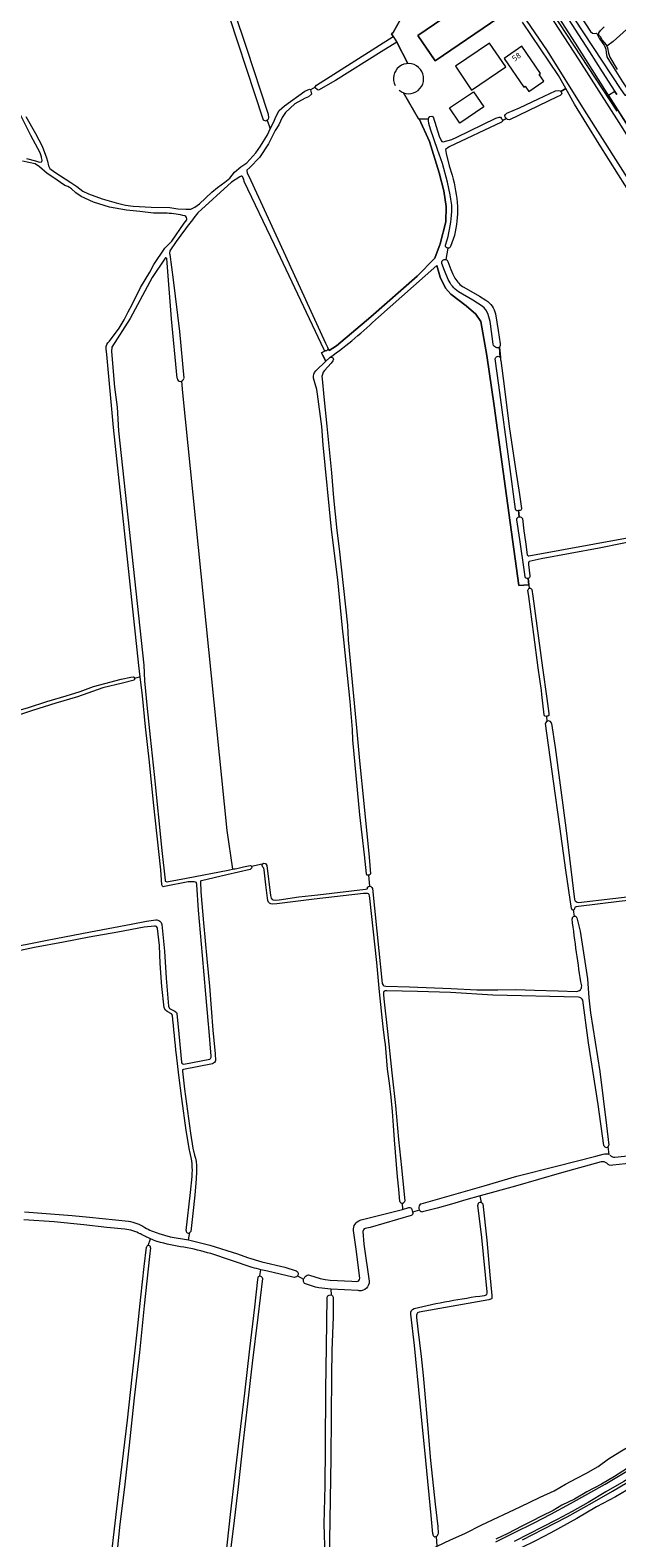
# Model space of a CAD drawing. Header units: metres. Extents: x 209813 to 223847, y 571801 to 587119.
# Tile 699 of 746: x 221077 to 221483, y 584193 to 585235. Entities that reach past the tile are written whole.
import ezdxf
from ezdxf.enums import TextEntityAlignment as Align

# ---------------------------------------------------------------- set-up
doc = ezdxf.new("R2010")
doc.units = ezdxf.units.M
for name, color, linetype, lineweight in [('B-RO-GK-BESCHOEIING-G', 8, 'GK-BESCHOEIING', 0), ('B-RO-GR-GRAS-GV', 8, 'Continuous', 0), ('B-RO-GR-GROENVOORZIENING-GV', 8, 'Continuous', 0), ('B-RO-OG-BEBOUWING-GV', 8, 'Continuous', 0), ('B-RO-OG-BEBOUWING-T18', 8, 'Continuous', 0), ('B-RO-OG-BEBOUWING_BEZINKTANK-GV', 8, 'Continuous', 0), ('B-RO-OG-TERREIN_ERF-GV', 8, 'Continuous', 0), ('B-RO-OG-WATER_KANAAL-GV', 8, 'Continuous', 0), ('B-RO-OG-WEG-GV', 8, 'Continuous', 0), ('B-RO-VH-VERHARDING_BETONSTRAATSTEEN-GV', 8, 'Continuous', 0), ('B-RO-VH-VERHARDING_OPEN-GV', 8, 'Continuous', 0)]:
    doc.layers.add(name, color=color, linetype=linetype, lineweight=lineweight)
doc.styles.add('NLCS-ISO-M200-T18', font='txt', dxfattribs={"height": 0.36})
doc.linetypes.add('GK-BESCHOEIING', pattern='A,30,-5,[1,NLCS.shx,S=1,R=0,X=0,Y=0],-5', length=40)

msp = doc.modelspace()

# ---------------------------------------------------------------- linework, layer by layer
at = {"layer": 'B-RO-GK-BESCHOEIING-G', "flags": 128}
for points in [[(221875.738, 584454.845), (221874.508, 584455.066), (221873.062, 584455.961), (221872.183, 584457.19), (221847.773, 584506.691), (221791.235, 584619.586), (221692.021, 584823.048), (221668.547, 584870.73), (221657.634, 584892.46), (221646.635, 584912.998), (221631.561, 584939.584), (221622.157, 584954.665), (221605.775, 584980.039), (221592.815, 584999.476), (221533.755, 585091.875), (221484.107, 585170.707), (221456.455, 585214.021), (221415.099, 585277.685), (221382.506, 585326.88), (221353.466, 585369.682), (221298.776, 585452.31), (221262.849, 585507.464), (221235.508, 585549.912)], [(221328.195, 585230.173), (221330.631, 585226.171)]]:
    msp.add_lwpolyline(points, dxfattribs=at)
at = {"layer": 'B-RO-GR-GRAS-GV', "flags": 128}
for points in [[(221274.224, 585195.445), (221275.178, 585196.423), (221328.195, 585230.173), (221327.038, 585232.001), (221328.055, 585232.872), (221332.705, 585241.155), (221336.483, 585248.856), (221338.953, 585256.412), (221340.842, 585260.626), (221342.731, 585262.951), (221355.082, 585271.088), (221372.519, 585281.695), (221379.175, 585285.426), (221375.524, 585291.109), (221336.626, 585349.15), (221321.885, 585370.573), (221297.116, 585408.034), (221294.204, 585407.075), (221294.968, 585405.692), (221263.052, 585395.273), (221182.531, 585368.239), (221176.605, 585366.08)], [(221241.12, 585172.269), (221240.915, 585172.045), (221240.097, 585171.74), (221238.697, 585172.419), (221209.263, 585261.485), (221208.067, 585263.704), (221207.372, 585265.921), (221206.915, 585269.874), (221206.699, 585270.696), (221178.187, 585358.341)], [(221181.233, 585359.547), (221189.976, 585331.923), (221227.095, 585221.448), (221241.052, 585178.612), (221241.838, 585176.58), (221241.971, 585174.069), (221241.837, 585173.052), (221241.12, 585172.269), (221243.283, 585166.365), (221245.424, 585170.672), (221247.36, 585175.161), (221249.414, 585179.026), (221253.179, 585182.293), (221267.181, 585192.37), (221270.291, 585193.676), (221270.927, 585193.524), (221270.986, 585193.269)], [(221338.333, 585211.404), (221330.631, 585226.171), (221319.768, 585219.564), (221288.404, 585199.688), (221276.538, 585193.143), (221275.793, 585193.222), (221274.379, 585194.733), (221274.315, 585195.028), (221270.986, 585193.269), (221271.173, 585192.466)], [(221271.173, 585192.466), (221271.676, 585190.299), (221269.597, 585188.395), (221267.436, 585187.618), (221260.224, 585183.525), (221253.881, 585177.583), (221251.429, 585174.105), (221249.217, 585169.244), (221246.658, 585165.109), (221242.053, 585155.941), (221235.725, 585146.608), (221229.271, 585139.605), (221227.174, 585137.737), (221227.215, 585135.784), (221228.388, 585133.657), (221253.847, 585078.634), (221281.313, 585018.353), (221283.932, 585013.181), (221288.959, 585016.621), (221312.64, 585036.465), (221344.654, 585064.643), (221356.825, 585076.946), (221360.661, 585087), (221364.498, 585102.081), (221364.762, 585112.797), (221363.043, 585123.512), (221360, 585135.948), (221353.121, 585157.512), (221346.158, 585173.27), (221345.652, 585173.283), (221335.151, 585191.193)], [(221274.315, 585195.028), (221274.224, 585195.445)], [(221621.844, 584909.942), (221622.169, 584908.586), (221625.566, 584909.428), (221619.312, 584918.22), (221592.316, 584961.55), (221555.938, 585018.737), (221526.57, 585065.236), (221501.164, 585107.016), (221483.714, 585134.596), (221470.445, 585155.758), (221453.427, 585183.451), (221447.384, 585194.176), (221443.823, 585192.187), (221444.116, 585191.825), (221444.557, 585190.474), (221443.44, 585189.323), (221441.322, 585188.444), (221408.428, 585172.679), (221407.143, 585172.78), (221406.455, 585173.485), (221403.533, 585172.032)], [(221074.605, 585174.971), (221081.163, 585163.224), (221085.674, 585154.332), (221088.72, 585146.409), (221089.383, 585144.112), (221090.057, 585140.787), (221091.12, 585138.87), (221094.457, 585136.422), (221105.659, 585129.316), (221109.776, 585126.645), (221113.854, 585123.342), (221117.759, 585121.403), (221127.233, 585118.001), (221136.765, 585115.322), (221143.402, 585113.593), (221148.667, 585112.926), (221160.942, 585112.233), (221173.938, 585112.02), (221179.345, 585111.18), (221185.068, 585110.804), (221188.409, 585110.952), (221191.246, 585112.358), (221194.314, 585114.605), (221202.928, 585122.557), (221206.736, 585125.871), (221211.945, 585129.516), (221215.414, 585132.365), (221218.467, 585136.477), (221222.978, 585140.158), (221227.012, 585142.943), (221233.27, 585149.779), (221236.526, 585154.417), (221241.459, 585162.274), (221243.283, 585166.365)], [(221403.533, 585172.032), (221403.666, 585171.638), (221402.937, 585170.864), (221366.794, 585153.9), (221364.288, 585152.127), (221364.683, 585149.291), (221366.805, 585140.729), (221368.864, 585134.29)], [(221172.002, 585108.104), (221162.715, 585108.222), (221153.233, 585109.241), (221144.068, 585110.229), (221132.179, 585112.333), (221121.107, 585115.799), (221112.669, 585119.65), (221108.959, 585122.25), (221106.125, 585124.866), (221104.73, 585125.927), (221103.469, 585126.501), (221101.506, 585127.201), (221093.159, 585133.056), (221089.119, 585135.506), (221084.014, 585140.201), (221080.916, 585142.176), (221072.271, 585144.086)], [(221280.426, 585013.805), (221246.296, 585086.299), (221225.288, 585130.082), (221225.017, 585131.643), (221224.492, 585132.339), (221224.081, 585133.489), (221223.557, 585133.668), (221223.288, 585133.656), (221222.36, 585133.301), (221216.415, 585129.533), (221193.148, 585108.434)], [(221372.603, 585112.766), (221372.606, 585112.687)], [(221132.201, 585019.745), (221138.968, 585028.806), (221142.356, 585034.505), (221145.056, 585040.017), (221147.729, 585044.606), (221153.686, 585056.754), (221160.065, 585067.483), (221162.894, 585072.619), (221170.482, 585083.94), (221175.229, 585088.891), (221183.782, 585101.266), (221185.594, 585103.428)], [(221185.799, 585098.868), (221184.765, 585097.31), (221178.387, 585088.603), (221173.958, 585082.19)], [(221370.376, 585092.755), (221367.734, 585085.134)], [(221170.627, 585077.036), (221161.688, 585063.61), (221151.548, 585044.936), (221146.634, 585035.323), (221133.821, 585015.615), (221133.638, 585012.641), (221135.802, 584987.913), (221137.518, 584974.172), (221138.572, 584957.786), (221155.877, 584795.956), (221156.519, 584785.092), (221158.191, 584766.03), (221160.246, 584746.344), (221163.026, 584720.424), (221168.343, 584667.903), (221170.712, 584647.43), (221170.815, 584646.849), (221171.403, 584646.485), (221172.034, 584646.402), (221173.057, 584646.511), (221185.395, 584648.987), (221214.194, 584654.35), (221215.081, 584654.653), (221217.251, 584655.204)], [(221178.939, 584994.074), (221175.028, 585035.079), (221171.759, 585076.805)], [(221173.861, 585079.507), (221176.324, 585062.029), (221180.602, 585026.332), (221183.514, 584994.081)], [(221365.932, 585083.99), (221364.6, 585076.056)], [(221421.757, 584851.443), (221414.816, 584850.945), (221406.349, 584912.99), (221397.75, 584975.034), (221392.855, 585009.827), (221388.754, 585033.243), (221385.315, 585038.27), (221378.568, 585044.091), (221367.852, 585052.16), (221364.148, 585056.394), (221360.576, 585063.934), (221358.298, 585071.971), (221317.913, 585036.331)], [(221365.878, 585074.855), (221367.99, 585069.15)], [(221376.967, 585056.95), (221387.637, 585050.788), (221392.211, 585048.068)], [(221398.805, 585038.675), (221400.613, 585026.991), (221401.938, 585017.829)], [(221153.479, 584787.87), (221152.514, 584795.808), (221134.92, 584960.191), (221130.482, 585010.516), (221129.881, 585014.486)], [(221401.483, 585015.706), (221402.156, 585008.461)], [(221274.691, 584999.345), (221281.747, 585005.936), (221279.302, 585010.271), (221278.641, 585011.726), (221281.251, 585013.149)], [(221286.585, 585006.189), (221285.361, 585004.534), (221280.806, 584999.535)], [(221402.322, 585006.584), (221402.384, 585006.377), (221404.736, 584988.663), (221408.255, 584960.869), (221412.537, 584931.467), (221415.258, 584913.798), (221416.723, 584904.16)], [(221311.067, 584650.958), (221310.702, 584650.918), (221310.053, 584651.025), (221309.617, 584651.878), (221308.276, 584664.978), (221305.188, 584692.665), (221300.327, 584744.377), (221299.983, 584751.504), (221298.423, 584770.848), (221294.075, 584813.571), (221293.217, 584821.522), (221289.971, 584854.833), (221285.605, 584889.6), (221279.896, 584948.169), (221278.779, 584960.746), (221275.997, 584983.046), (221275.489, 584986.245), (221273.197, 584994.207)], [(221279.015, 584993.657), (221280.288, 584981.215), (221282.436, 584961.11), (221285.521, 584928.779), (221286.935, 584911.649), (221289.321, 584888.881), (221290.909, 584876.331), (221296.542, 584823.556), (221296.943, 584813.546), (221299.799, 584784.247), (221302.902, 584752.645), (221304.814, 584730.018), (221307.87, 584700.526), (221311.57, 584663.308), (221312.591, 584651.849), (221312.223, 584651.335), (221311.671, 584651.025), (221311.067, 584650.958), (221311.768, 584643.292), (221312.058, 584643.341), (221312.697, 584643.157), (221313.405, 584642.566), (221313.798, 584641.797), (221318.189, 584598.661), (221320.298, 584578.44), (221320.589, 584576.254), (221321.121, 584574.981), (221321.665, 584574.5), (221322.972, 584574.357), (221339.366, 584573.773), (221368.191, 584572.614), (221385.87, 584571.864), (221400.507, 584571.812), (221412.786, 584572.026), (221425.752, 584571.599), (221442.005, 584571.036), (221454.809, 584570.688)], [(221181.941, 584992.053), (221182.626, 584984.126), (221213.218, 584681.869), (221217.251, 584655.204), (221218.087, 584655.416)], [(221421.832, 584871.443), (221533.844, 584892.024), (221620.661, 584910.687)], [(221415.881, 584902.869), (221414.552, 584902.763), (221415.226, 584898.476)], [(221417.424, 584897.197), (221418.46, 584888.692), (221419.416, 584881.179), (221420.661, 584872.287)], [(221535.052, 584889.768), (221530.798, 584888.763), (221502.124, 584883.189), (221470.293, 584876.774), (221430.344, 584869.392), (221422.076, 584867.492), (221421.753, 584867.278), (221421.483, 584866.644), (221421.525, 584865.433), (221422.483, 584857.611)], [(221430.802, 584775.66), (221430.43, 584778.567), (221428.161, 584794.054), (221425.189, 584817.245), (221421.777, 584843.318), (221421.153, 584847.726)], [(221421.245, 584855.885), (221421.757, 584851.443)], [(221421.757, 584851.443), (221422.044, 584848.962)], [(221423.778, 584848.142), (221424.499, 584843.594), (221431.305, 584794.173), (221434.316, 584772.941), (221435.606, 584762.512), (221435.652, 584761.319), (221434.885, 584760.709), (221434.214, 584760.676)], [(221065.792, 584764.631), (221066.844, 584765.004), (221067.084, 584764.565), (221068.063, 584764.556), (221070.897, 584765.16), (221076.441, 584766.831), (221088.962, 584770.988), (221102.444, 584774.788), (221111.908, 584777.708), (221121.129, 584781.255), (221129.021, 584783.312), (221140.396, 584786.216), (221147.062, 584787.742), (221148.715, 584787.837), (221149.137, 584787.704), (221149.426, 584787.079), (221149.43, 584786.81)], [(221202.454, 584525.927), (221200.777, 584545.792), (221200.555, 584548.048), (221198.693, 584568.832), (221196.459, 584595.554), (221193.733, 584626.882), (221192.508, 584644.18), (221192.226, 584645.877), (221191.639, 584646.148), (221190.842, 584646.392), (221186.556, 584646.255), (221170.291, 584643.042), (221169.36, 584642.957), (221169.032, 584643.092), (221168.818, 584643.345), (221168.53, 584643.877), (221168.384, 584644.317), (221167.617, 584654.63), (221162.582, 584701.096), (221159.864, 584728.928), (221157.105, 584753.451), (221155.072, 584774.768), (221153.479, 584787.87), (221149.43, 584786.81), (221149.438, 584786.31), (221149.214, 584785.701), (221141.348, 584783.504), (221127.737, 584780.449), (221110.194, 584774.046), (221095.32, 584769.805), (221079.037, 584764.751), (221067.977, 584761.106)], [(221434.403, 584757.322), (221434.214, 584760.676), (221433.564, 584760.645), (221432.622, 584761.024), (221432.354, 584761.578), (221430.802, 584775.66)], [(221451.145, 584627.928), (221447.441, 584654.49), (221443.221, 584684.513), (221438.865, 584715.84), (221433.261, 584755.627)], [(221437.488, 584755.759), (221439.917, 584739.056), (221447.358, 584683.706), (221453.421, 584634.178)], [(221332.804, 584425.63), (221331.931, 584434.136), (221331.13, 584442.65), (221330.4, 584451.17), (221329.742, 584459.696), (221329.156, 584468.227), (221328.44, 584478.027), (221327.6, 584487.818), (221326.635, 584497.596), (221325.545, 584507.362), (221324.33, 584517.113), (221322.735, 584534.219), (221322.3, 584536.764), (221321.289, 584546.246), (221318.791, 584570.469), (221316.753, 584590.598), (221311.982, 584635.017), (221311.769, 584636.738), (221311.453, 584637.572), (221311.026, 584638.032), (221310.463, 584638.279), (221309.599, 584638.382), (221307.665, 584638.352), (221273.488, 584634.464), (221247.691, 584631.242), (221244.687, 584631.032), (221243.613, 584631.155), (221242.745, 584631.538), (221242.104, 584632.297), (221241.643, 584633.478), (221241.338, 584635.058), (221240.239, 584644.271), (221239.075, 584654.717), (221238.781, 584655.849), (221238.055, 584656.535), (221237.592, 584657.756), (221237.718, 584658.677), (221230.42, 584656.889), (221230.5, 584655.996), (221230.195, 584655.47), (221229.499, 584654.944), (221213.281, 584651.263), (221195.865, 584647.122), (221195.238, 584646.996), (221195.011, 584646.596), (221195.31, 584639.376), (221197.134, 584618.055), (221199.363, 584593.152), (221201.266, 584574.233), (221203.697, 584543.855), (221205.114, 584527.656), (221205.45, 584523.063)], [(221218.087, 584655.416), (221218.998, 584655.337), (221220.114, 584655.494), (221224.825, 584656.826), (221229.286, 584657.712), (221230.008, 584657.387), (221230.42, 584656.889)], [(221237.718, 584658.677), (221238.561, 584659.258), (221240.091, 584659.016), (221241.012, 584657.553), (221243.399, 584636.897), (221243.893, 584635.007), (221244.561, 584634.203), (221245.278, 584633.912), (221246.751, 584633.805), (221249.512, 584634.044), (221263.046, 584635.956), (221276.054, 584637.324), (221309.135, 584641.265), (221310.111, 584641.42), (221310.34, 584641.703), (221310.46, 584642.595), (221311.147, 584643.186), (221311.768, 584643.292)], [(221456.11, 584632.2), (221527.137, 584640.395), (221533.392, 584640.727), (221541.714, 584642.155), (221546.172, 584642.603), (221567.282, 584645.087), (221579.494, 584646.747)], [(221530.372, 584637.889), (221527.483, 584637.673), (221484.231, 584632.781), (221456.152, 584629.431), (221454.432, 584629.171), (221453.785, 584628.788), (221453.582, 584628.319), (221453.586, 584628.072)], [(221057.975, 584599.945), (221089.187, 584606.153), (221119.208, 584611.936), (221147.215, 584617.064), (221157.735, 584619.23), (221164.336, 584620.027)], [(221452.478, 584626.947), (221453.056, 584622.485)], [(221454.962, 584621.537), (221457.291, 584612.195), (221462.404, 584579.44), (221463.24, 584566.324), (221464.472, 584555.884), (221470.909, 584515.341), (221475.368, 584477.982), (221477.027, 584464.544)], [(221163.244, 584615.842), (221156.301, 584615.135), (221138.103, 584611.67), (221118.148, 584608.112), (221100.575, 584604.728), (221080.502, 584600.907), (221062.209, 584597.138), (221058.163, 584596.371)], [(221175.733, 584554.202), (221174.979, 584555.187), (221171.982, 584556.825), (221170.932, 584557.756), (221170.07, 584559.277), (221168.432, 584574.012), (221167.362, 584590.048), (221166.8, 584602.334), (221165.434, 584614.083)], [(221168.293, 584616.878), (221170.225, 584598.541), (221171.491, 584579.727), (221172.378, 584568.903), (221172.908, 584560.397), (221173.739, 584558.972), (221177.333, 584557.106), (221178.484, 584556.119), (221178.755, 584555.447), (221180.128, 584541.394), (221181.871, 584521.81), (221182.268, 584521.093), (221182.878, 584520.657), (221183.592, 584520.426)], [(221456.097, 584566.678), (221396.971, 584568.036), (221367.692, 584569.978), (221345.007, 584570.714), (221323.862, 584571.084), (221322.604, 584571.065), (221321.98, 584570.729), (221321.544, 584570.302), (221321.407, 584570.114), (221321.407, 584568.622), (221321.64, 584565.596), (221324.16, 584542.981), (221327.143, 584514.546), (221329.663, 584491.955), (221331.918, 584468.357), (221333.826, 584449.135), (221336.085, 584425.937)], [(221473.6, 584464.354), (221469.726, 584492.574), (221462.944, 584535.111), (221459.049, 584564.583)], [(221187.719, 584460.187), (221187.506, 584461.027), (221185.174, 584474.602), (221182.174, 584496.65), (221180.033, 584512.908), (221178.478, 584526.797)], [(221203.359, 584520.66), (221183.47, 584516.667), (221182.727, 584516.493), (221182.569, 584516.187), (221182.578, 584515.581), (221184.147, 584503.16), (221186.201, 584487.996), (221188.092, 584472.783), (221189.836, 584462.555), (221190.915, 584457.63), (221191.552, 584455.636), (221192.034, 584453.173), (221192.333, 584450.381), (221192.398, 584446.21), (221192.124, 584441.358), (221191.136, 584430.015), (221189.867, 584417.223), (221188.381, 584404.848)], [(221183.592, 584520.426), (221201.489, 584524.002)], [(221477.296, 584458.1), (221476.665, 584463.63)], [(221347.4, 584423.89), (221368.368, 584429.949), (221391.045, 584436.414), (221413.481, 584443.198), (221440.842, 584449.989), (221468.08, 584456.828), (221473.16, 584458.204)], [(221471.737, 584452.91), (221444.363, 584445.443), (221412.648, 584436.261), (221388.142, 584429.635)], [(221506.047, 584453.404), (221479.883, 584450.679)], [(221481.285, 584456.273), (221505.918, 584458.846)], [(221185.177, 584405.493), (221188.22, 584431.887), (221189.321, 584442.847)], [(221334.298, 584424.39), (221334.645, 584420.193), (221338.855, 584421.394)], [(221390.014, 584423.93), (221392.805, 584398.918), (221394.972, 584374.969), (221396.195, 584360.794), (221396.287, 584359.397), (221396.181, 584358.72), (221395.908, 584358.296), (221394.264, 584357.594), (221345.965, 584349.229), (221344.921, 584348.762), (221344.376, 584347.821), (221344.225, 584347.096)], [(221389.031, 584424.815), (221388.142, 584429.635), (221378.327, 584426.731), (221368.388, 584423.873), (221358.427, 584421.093), (221348.444, 584418.39)], [(221393.017, 584363.228), (221389.244, 584400.828), (221386.541, 584423.003)], [(221142.968, 584406.54), (221130.41, 584407.662), (221114.443, 584409.57), (221094.027, 584411.482), (221073.184, 584413.049)], [(221073.61, 584418.411), (221106.424, 584415.925), (221118.532, 584414.892), (221145.335, 584412.087)], [(221305.395, 584412.788), (221305.926, 584412.943), (221331.799, 584419.38), (221334.645, 584420.193)], [(221340.537, 584415.849), (221312.286, 584407.677), (221308.853, 584406.91)], [(221341.071, 584420.162), (221341.542, 584418.357)], [(221346.294, 584419.666), (221341.542, 584418.357), (221341.641, 584417.98)], [(221153.568, 584403.197), (221153.545, 584403.208)], [(221159.009, 584395.2), (221160.527, 584399.914)], [(221166.357, 584403.442), (221174.2, 584401.205), (221186.778, 584399.054), (221187.835, 584404.12)], [(221305.019, 584372.689), (221302.529, 584392.583), (221300.816, 584405.569)], [(221307.294, 584404.822), (221307.892, 584396.061), (221311.491, 584370.692)], [(221124.458, 584082.233), (221124.044, 584082.258), (221122.993, 584082.404), (221122.708, 584082.703), (221122.701, 584083.169), (221122.877, 584083.824), (221130.902, 584157.91), (221138.436, 584223.257), (221144.775, 584274.606), (221147.902, 584304.254), (221151.285, 584335.445), (221153.941, 584359.445), (221156.245, 584380.621), (221157.79, 584394.014)], [(221160.61, 584393.718), (221159.796, 584387.575), (221156.295, 584353.516), (221152.949, 584321.393), (221149.384, 584289.943), (221145.79, 584257.328), (221142.534, 584228.423), (221139.389, 584202.853), (221136.332, 584173.206), (221132.871, 584147.002), (221129.595, 584114.927), (221126.465, 584091.432), (221125.833, 584084.08), (221125.836, 584082.402), (221125.606, 584082.212), (221124.977, 584082.202), (221124.458, 584082.233), (221124.691, 584078.215), (221144.441, 584088.647), (221169.383, 584100.212), (221207.227, 584117.203), (221206.023, 584121.338)], [(221165.093, 584398.042), (221164.996, 584398.074)], [(221186.778, 584399.054), (221189.651, 584398.558), (221201.588, 584395.46)], [(221201.588, 584395.46), (221220.625, 584389.444), (221227.56, 584386.978), (221237.443, 584383.982), (221253.383, 584380.249), (221261.072, 584377.673)], [(221230.686, 584379.988), (221202.201, 584389.626)], [(221230.756, 584379.969), (221230.686, 584379.988)], [(221206.362, 584121.297), (221205.684, 584121.379), (221205.399, 584121.748), (221205.229, 584122.211), (221205.218, 584122.887), (221205.528, 584123.941), (221206.623, 584129.924), (221209.186, 584152.432), (221212.558, 584179.87), (221215.734, 584209.426), (221218.826, 584235.345), (221222.264, 584264.485), (221225.732, 584293.253), (221229.265, 584323.794), (221232.66, 584352.724), (221234.625, 584371.703), (221234.805, 584373.1)], [(221235.963, 584374.182), (221236.88, 584373.781), (221237.581, 584373.153), (221237.995, 584372.332), (221234.587, 584345.715), (221230.722, 584314.028), (221227.64, 584285.988), (221224.342, 584258.318), (221221.121, 584228.645), (221217.793, 584201.394), (221214.514, 584174.004), (221211.907, 584151.356), (221210.717, 584137.959), (221208.644, 584124.409), (221208.211, 584122.258), (221207.799, 584121.785), (221207.269, 584121.427), (221206.362, 584121.297)], [(221235.963, 584374.182), (221236.87, 584378.501)], [(221262.157, 584374.178), (221261.456, 584373.69), (221260.535, 584373.293), (221259.694, 584373.198), (221258.776, 584373.395), (221241.409, 584377.424), (221236.87, 584378.501)], [(221262.157, 584374.178), (221266.304, 584371.948)], [(221285.198, 584365.009), (221276.905, 584366.009), (221274.603, 584366.469), (221269.571, 584368.072), (221266.872, 584369.057), (221266.189, 584370.423), (221266.304, 584371.948)], [(221266.809, 584372.785), (221267.35, 584373.738)], [(221270.435, 584374.829), (221277.705, 584372.434), (221281.188, 584371.731), (221284.725, 584371.396), (221299.693, 584370.505), (221302.996, 584370.441)], [(221281.274, 584180.497), (221280.546, 584203.087), (221281.101, 584229.367), (221281.3, 584255.759), (221281.663, 584296.049), (221282.021, 584325.345), (221282.623, 584359.501), (221283.088, 584360.517), (221283.914, 584360.919), (221285.262, 584361.13)], [(221286.651, 584359.527), (221286.613, 584345.953), (221285.667, 584322.717), (221285.579, 584305.536), (221284.979, 584248.285), (221284.279, 584191.452), (221284.257, 584161.455), (221284.202, 584159.007), (221283.838, 584158.442), (221283.307, 584158.108), (221295.027, 584163.805), (221296.113, 584161.58), (221282.806, 584155.065), (221282.804, 584151.586), (221290.963, 584155.409), (221358.606, 584187.598), (221357.949, 584194.263)], [(221304.629, 584364.022), (221303.995, 584364.132), (221285.198, 584365.009), (221285.262, 584361.13)], [(221355.453, 584196.197), (221354.454, 584208.777), (221350.577, 584246.812), (221346.829, 584286.035), (221342.77, 584326.283), (221340.35, 584347.922)], [(221344.225, 584347.096), (221344.273, 584345.489), (221345.073, 584337.507), (221347.348, 584318.617), (221348.858, 584305.496), (221349.785, 584295.348), (221351.837, 584271.328), (221354.015, 584246.75), (221357.234, 584216.594), (221358.941, 584201.285), (221359.156, 584196.487), (221359.022, 584195.555)], [(221358.606, 584187.598), (221367.618, 584191.887), (221377.617, 584196.331), (221389.363, 584202.364), (221415.763, 584214.802), (221429.551, 584221.403), (221439.387, 584225.868), (221447.009, 584230.298), (221454.842, 584234.639), (221461.179, 584237.791), (221469.588, 584242.606), (221476.847, 584247.893), (221484.605, 584252.629), (221493.219, 584257.727), (221503.816, 584264.185), (221512.073, 584269.744), (221521.574, 584274.763), (221529.396, 584279.873), (221537.043, 584284.187), (221545.963, 584289.104), (221555.945, 584294.643), (221568.42, 584300.861), (221567.416, 584307.74)], [(221529.901, 584224.799), (221527.089, 584231.598), (221521.66, 584243.837), (221520.704, 584245.337), (221520.307, 584245.377), (221519.752, 584245.089), (221515.808, 584242.44), (221503.364, 584234.858), (221493.485, 584228.668), (221481.569, 584221.56), (221468.625, 584214.646), (221454.95, 584206.742), (221436.901, 584196.905), (221426.477, 584191.312), (221416.092, 584186.14), (221404.108, 584180.452), (221394.365, 584175.989), (221381.127, 584169.979), (221370, 584164.609), (221357.598, 584158.799), (221341.292, 584150.807), (221324.705, 584142.811), (221317.52, 584139.54)]]:
    msp.add_lwpolyline(points, dxfattribs=at)
at = {"layer": 'B-RO-GR-GRAS-GV'}
for points in [[(221335.151, 585191.193, -0.08115308), (221332.265, 585192.815)], [(221368.864, 585134.29, -0.04947178), (221372.603, 585112.766)], [(221184.371, 585106.23, 0.04482609), (221172.002, 585108.104)], [(221193.148, 585108.434, -0.00723264), (221185.799, 585098.868)], [(221372.606, 585112.687, -0.05852559), (221370.411, 585092.877)], [(221185.594, 585103.428, 0.39061617), (221184.371, 585106.23)], [(221370.411, 585092.877, -0.03142876), (221370.376, 585092.755)], [(221171.759, 585076.805, 0.63638733), (221170.627, 585077.036)], [(221173.958, 585082.19, 0.0973273), (221173.861, 585079.507)], [(221367.734, 585085.134, -0.31434317), (221365.932, 585083.99)], [(221364.6, 585076.056, -0.20607128), (221365.878, 585074.855)], [(221367.99, 585069.15, 0.04919654), (221370.739, 585063.184)], [(221370.739, 585063.184, 0.12614331), (221376.967, 585056.95)], [(221392.211, 585048.068, -0.19575527), (221398.805, 585038.675)], [(221129.881, 585014.486, -0.2069558), (221132.201, 585019.745)], [(221281.251, 585013.149, -0.19083747), (221280.426, 585013.805)], [(221401.938, 585017.829, -0.30228149), (221401.483, 585015.706)], [(221284.451, 585008.473, -0.80357375), (221286.585, 585006.189)], [(221402.156, 585008.461, -0.11937475), (221402.323, 585007.215)], [(221402.323, 585007.215, 0.05864574), (221402.322, 585006.584)], [(221273.197, 584994.207, -0.22380211), (221274.691, 584999.345)], [(221280.806, 584999.535, 0.22574137), (221279.015, 584993.657)], [(221416.723, 584904.16, -0.42107263), (221415.881, 584902.869)], [(221415.226, 584898.476, -0.34957179), (221417.424, 584897.197)], [(221420.661, 584872.287, 0.42917268), (221421.832, 584871.443)], [(221422.483, 584857.611, -0.36613789), (221421.245, 584855.885)], [(221453.421, 584634.178, 0.38292539), (221456.11, 584632.2)], [(221164.336, 584620.027, -0.41731094), (221168.293, 584616.878)], [(221458.278, 584574.436, -0.01102673), (221451.678, 584620.923)], [(221165.434, 584614.083, 0.40982224), (221163.244, 584615.842)], [(221454.809, 584570.688, 0.43608253), (221458.278, 584574.436)], [(221459.049, 584564.583, 0.2970233), (221456.097, 584566.678)], [(221178.478, 584526.797, -0.00301665), (221175.733, 584554.202)], [(221201.489, 584524.002, 0.26770404), (221202.454, 584525.927)], [(221205.45, 584523.063, -0.25956603), (221203.359, 584520.66)], [(221189.321, 584442.847, 0.08590917), (221187.719, 584460.187)], [(221475.574, 584451.973, 0.27773645), (221471.737, 584452.91)], [(221473.16, 584458.204, -0.20987787), (221477.296, 584458.1)], [(221479.883, 584450.679, -0.25281011), (221475.574, 584451.973)], [(221478.019, 584457.687, 0.26121919), (221481.285, 584456.273)], [(221338.855, 584421.394, -0.41212143), (221341.071, 584420.162)], [(221145.335, 584412.087, -0.10119231), (221156.579, 584407.703)], [(221300.816, 584405.569, -0.35186845), (221305.395, 584412.788)], [(221341.641, 584417.98, -0.38406539), (221340.537, 584415.849)], [(221153.545, 584403.208, 0.0942543), (221142.968, 584406.54)], [(221160.527, 584399.914, -0.01551558), (221153.568, 584403.197)], [(221156.579, 584407.703, 0.04181992), (221166.357, 584403.442)], [(221164.996, 584398.074, -0.00953259), (221160.527, 584399.914)], [(221308.853, 584406.91, 0.37071671), (221307.294, 584404.822)], [(221183.646, 584394.033, -0.03680694), (221165.093, 584398.042)], [(221202.201, 584389.626, 0.02382387), (221183.646, 584394.033)], [(221236.87, 584378.501, -0.0007671), (221230.756, 584379.969)], [(221234.805, 584373.1, -0.25628851), (221235.963, 584374.182)], [(221261.072, 584377.673, -0.04935758), (221261.295, 584377.572)], [(221261.295, 584377.572, -0.41930673), (221262.157, 584374.178)], [(221266.304, 584371.948, -0.09333926), (221266.809, 584372.785)], [(221267.35, 584373.738, -0.32515135), (221270.435, 584374.829)], [(221302.996, 584370.441, 0.45680439), (221305.019, 584372.689)], [(221311.491, 584370.692, -0.4751815), (221304.629, 584364.022)], [(221285.262, 584361.13, -0.24079743), (221286.651, 584359.527)], [(221342.527, 584351.789, -0.02253198), (221391.094, 584360.786)], [(221391.094, 584360.786, 0.53103861), (221393.017, 584363.228)], [(221340.35, 584347.922, -0.34371808), (221342.527, 584351.789)]]:
    msp.add_lwpolyline(points, format="xyb", dxfattribs=at)
for centre, radius, start, end in [((221181.226, 584994.231), 2.292, 183.915764, 355.233833), ((221422.504, 584847.691), 1.352, 19.505023, 177.616916), ((221435.382, 584755.429), 2.131, 8.909627, 171.887339), ((221452.354, 584628.175), 1.234, 191.544637, 355.233833), ((221453.402, 584620.79), 1.73, 25.576197, 177.616916), ((221475.299, 584464.698), 1.734, 191.451205, 355.233833), ((221334.42, 584426.057), 1.671, 194.794597, 355.233833), ((221348.712, 584421.29), 2.912, 116.771378, 263.560586), ((221388.375, 584423.098), 1.838, 26.910286, 183.346494), ((221186.834, 584405.441), 1.657, 178.18506, 338.045099), ((221159.191, 584393.791), 1.421, 357.044968, 172.850749), ((221357.249, 584195.937), 1.814, 171.753107, 349.504255)]:
    msp.add_arc(centre, radius, start, end, dxfattribs=at)
at = {"layer": 'B-RO-GR-GROENVOORZIENING-GV', "flags": 128}
for points in [[(221448.902, 585257.555), (221464.333, 585233.537), (221465.794, 585232.406), (221467.286, 585232.2), (221468.248, 585232.449), (221468.745, 585232.189), (221470.273, 585229.034), (221474.091, 585223.683), (221475.005, 585221.438), (221475.119, 585218.996), (221475.743, 585216.063), (221476.332, 585214.861), (221481.961, 585206.099), (221486.564, 585198.867), (221491.553, 585191.3), (221491.186, 585190.549), (221490.43, 585189.943), (221489.389, 585189.53), (221488.389, 585189.53), (221490.65, 585188.619), (221495.893, 585188.383), (221498.199, 585189.004)], [(221475.729, 585223.375), (221475.385, 585224.409), (221474.074, 585226.056), (221472.361, 585227.762), (221471.28, 585229.91), (221470.219, 585231.101), (221470.073, 585232.558), (221471.241, 585234.181), (221473.801, 585236.723)], [(221491.539, 585237.087), (221480.132, 585226.752), (221475.729, 585223.375), (221476.072, 585222.341), (221476.767, 585218.532), (221477.66, 585215.949), (221482.803, 585207.256)]]:
    msp.add_lwpolyline(points, dxfattribs=at)
at = {"layer": 'B-RO-OG-BEBOUWING-GV', "flags": 128}
for points in [[(221352.728, 585219.672), (221357.129, 585213.212), (221401.107, 585243.168), (221385.63, 585265.888), (221369.709, 585255.044), (221373.261, 585249.829), (221345.204, 585230.718)], [(221371.084, 585209.543), (221382.224, 585193.134), (221405.823, 585209.155), (221394.683, 585225.564)], [(221404.662, 585215.011), (221418.27, 585195.03), (221419.38, 585195.794), (221421.858, 585192.189), (221432.097, 585199.228), (221428.926, 585203.841), (221429.947, 585204.543), (221416.954, 585223.443)]]:
    msp.add_lwpolyline(points, close=True, dxfattribs=at)
at = {"layer": 'B-RO-OG-BEBOUWING_BEZINKTANK-GV'}
msp.add_lwpolyline([(221335.151, 585191.193, 5.32234302), (221329.479, 585196.21)], format="xyb", dxfattribs=at)
at = {"layer": 'B-RO-OG-TERREIN_ERF-GV', "flags": 128}
for points in [[(221396.706, 585249.628), (221401.107, 585243.168), (221357.129, 585213.212), (221345.204, 585230.718), (221373.261, 585249.829), (221369.709, 585255.044), (221385.63, 585265.888)], [(221367.066, 585180.819), (221383.65, 585192.014), (221390.733, 585181.52), (221374.149, 585170.325)]]:
    msp.add_lwpolyline(points, close=True, dxfattribs=at)
for points in [[(221332.705, 585241.155), (221328.055, 585232.872), (221327.038, 585232.001), (221330.631, 585226.171), (221338.333, 585211.404)], [(221406.455, 585173.485), (221405.567, 585174.395), (221405.269, 585175.528), (221405.607, 585176.261), (221406.691, 585177.102), (221415.326, 585180.897), (221428.387, 585187.188), (221440.159, 585192.522), (221442.496, 585192.855), (221443.531, 585192.549), (221443.823, 585192.187), (221447.384, 585194.176), (221442.335, 585203.137), (221417.54, 585240.08)], [(221335.151, 585191.193), (221345.652, 585173.283), (221352.634, 585173.103), (221352.717, 585174.016), (221353.552, 585174.952), (221354.738, 585175.049), (221355.741, 585174.734), (221359.946, 585161.417), (221361.183, 585158.348), (221361.684, 585157.674), (221362.663, 585157.38), (221368.678, 585159.061), (221372.006, 585160.511), (221398.905, 585173.629), (221401.225, 585174.518), (221402.33, 585174.432), (221402.81, 585173.847), (221403.15, 585173.165), (221403.533, 585172.032), (221406.455, 585173.485)]]:
    msp.add_lwpolyline(points, dxfattribs=at)
at = {"layer": 'B-RO-OG-WATER_KANAAL-GV', "flags": 128}
for points in [[(221368.884, 585316.173), (221434.525, 585220.195), (221459.994, 585179.192), (221508.157, 585103.525)], [(221368.884, 585316.173), (221434.525, 585220.195), (221459.994, 585179.192), (221508.157, 585103.525)], [(221484.107, 585170.707), (221456.455, 585214.021), (221415.099, 585277.685)], [(221484.107, 585170.707), (221456.455, 585214.021), (221415.099, 585277.685)]]:
    msp.add_lwpolyline(points, dxfattribs=at)
at = {"layer": 'B-RO-OG-WEG-GV', "flags": 128}
for points in [[(221417.779, 585277.41), (221482.601, 585178.628)], [(221424.052, 585281.059), (221463.648, 585219.626), (221472.376, 585205.839), (221481.227, 585192.129)], [(221538.399, 585199.309), (221538.128, 585200.018), (221536.334, 585201.178), (221536.143, 585200.877), (221533.949, 585202.275), (221534.177, 585201.1), (221533.934, 585199.906), (221532.94, 585198.96), (221531.466, 585198.281), (221522.269, 585195.826), (221516.844, 585194.367), (221500.847, 585189.666), (221495.893, 585188.383), (221490.65, 585188.619), (221488.389, 585189.53), (221485.587, 585193.55), (221427.891, 585281.546)], [(221491.717, 585165.967), (221453.983, 585225.422), (221430.891, 585261.34)], [(221481.227, 585192.129), (221482.564, 585190.057)], [(221074.932, 585145.911), (221081.225, 585144.324), (221083.965, 585143.344), (221085.598, 585143.506), (221085.773, 585144.615), (221085.397, 585146.53), (221085.375, 585147.024), (221084.418, 585149.88), (221077.986, 585161.706), (221070.127, 585177.378)], [(221399.056, 584190.582), (221411.381, 584196.834), (221425.399, 584203.671), (221437.052, 584209.633), (221450.573, 584216.975), (221474.487, 584230.353), (221487.14, 584238.008), (221504.109, 584248.341), (221525.56, 584261.308), (221537.536, 584267.531), (221547.117, 584273.367), (221558.954, 584279.518), (221570.909, 584285.647), (221584.183, 584292.286), (221587.856, 584294.218), (221612.045, 584305.505), (221655.329, 584326.287), (221662.728, 584330.026)], [(221664.11, 584324.925), (221638.516, 584312.317), (221622.021, 584304.806), (221594.486, 584291.748), (221585.126, 584287.15), (221572.087, 584280.328), (221564.386, 584276.432), (221555.994, 584272.06), (221548.527, 584268.145), (221541.592, 584264.447), (221532.05, 584259.078), (221520.665, 584252.305), (221510.876, 584246.372), (221498.752, 584239.145), (221487.464, 584232.14), (221474.966, 584225.023), (221462.656, 584217.793), (221451.635, 584211.608), (221441.259, 584205.923), (221431.085, 584200.683), (221422.021, 584196.044), (221411.638, 584190.801)], [(221492.47, 584242.962), (221480.928, 584235.814), (221471.944, 584230.5), (221461.911, 584225.216), (221453.228, 584220.07), (221444.67, 584215.858), (221438.551, 584212.197), (221430.456, 584208.202), (221423.865, 584204.883), (221416.951, 584201.326), (221407.262, 584196.443), (221398.958, 584192.399)], [(221417.54, 584191.989), (221431.806, 584199.296), (221448.267, 584207.873), (221465.504, 584217.534), (221479.594, 584225.678), (221494.768, 584234.561)]]:
    msp.add_lwpolyline(points, dxfattribs=at)
at = {"layer": 'B-RO-VH-VERHARDING_BETONSTRAATSTEEN-GV', "flags": 128}
msp.add_lwpolyline([(221482.564, 585190.057), (221481.227, 585192.129), (221476.863, 585189.37), (221491.717, 585165.967), (221496.122, 585168.767), (221494.898, 585170.745)], dxfattribs=at)
at = {"layer": 'B-RO-VH-VERHARDING_OPEN-GV', "flags": 128}
for points in [[(221367.373, 585120.757), (221365.708, 585129.506), (221362.24, 585142.533), (221358.758, 585152.197), (221353.94, 585166.162), (221352.753, 585170.153), (221352.55, 585172.189), (221352.634, 585173.103), (221346.158, 585173.27), (221353.121, 585157.512), (221360, 585135.948), (221363.043, 585123.512), (221364.762, 585112.797), (221364.498, 585102.081), (221360.661, 585087), (221356.825, 585076.946), (221344.654, 585064.643), (221312.64, 585036.465), (221288.959, 585016.621), (221283.932, 585013.181), (221282.998, 585015.026)], [(221364.166, 585086.118), (221365.34, 585089.744)], [(221317.913, 585036.331), (221358.298, 585071.971), (221360.576, 585063.934), (221364.148, 585056.394), (221367.852, 585052.16), (221378.568, 585044.091), (221385.315, 585038.27), (221388.754, 585033.243), (221392.855, 585009.827), (221397.75, 584975.034), (221406.349, 584912.99), (221414.816, 584850.945), (221421.757, 584851.443), (221421.245, 584855.885)], [(221366.152, 585062.397), (221363.461, 585068.484), (221361.713, 585073.364)], [(221389.65, 585043.84), (221383.041, 585047.96), (221373.182, 585053.843)], [(221397.153, 585017.554), (221395.362, 585031.74)], [(221402.074, 585008.569), (221401.483, 585015.706)], [(221281.251, 585013.149), (221278.641, 585011.726), (221279.302, 585010.271), (221281.747, 585005.936), (221284.451, 585008.473)], [(221412.551, 584903.738), (221408.573, 584933.292), (221400.998, 584989.352), (221398.635, 585007.421)], [(221415.226, 584898.476), (221414.552, 584902.763), (221413.512, 584902.68)], [(221419.298, 584856.923), (221418.852, 584860.33), (221415.59, 584882.702), (221413.481, 584896.468)]]:
    msp.add_lwpolyline(points, dxfattribs=at)
at = {"layer": 'B-RO-VH-VERHARDING_OPEN-GV'}
for points in [[(221368.612, 585109.209, 0.0727876), (221367.373, 585120.757)], [(221365.34, 585089.744, 0.06250969), (221368.612, 585109.209)], [(221361.713, 585073.364, -0.61210216), (221364.6, 585076.056)], [(221365.932, 585083.99, -0.44374447), (221364.166, 585086.118)], [(221373.182, 585053.843, -0.13807513), (221366.152, 585062.397)], [(221284.451, 585008.473, 0.0358052), (221317.913, 585036.331)], [(221393.695, 585038.107, 0.15988241), (221389.65, 585043.84)], [(221395.362, 585031.74, 0.03696573), (221393.695, 585038.107)], [(221282.998, 585015.026, -0.62313931), (221281.251, 585013.149)], [(221399.644, 585015.206, -0.28080003), (221397.153, 585017.554)], [(221401.483, 585015.706, -0.25951665), (221399.644, 585015.206)], [(221398.635, 585007.421, -0.69140856), (221402.074, 585008.569)], [(221413.512, 584902.68, -0.2977712), (221412.551, 584903.738)], [(221413.481, 584896.468, -0.37051743), (221415.226, 584898.476)], [(221421.245, 584855.885, -0.38550916), (221419.298, 584856.923)]]:
    msp.add_lwpolyline(points, format="xyb", dxfattribs=at)

# ---------------------------------------------------------------- texts
at = {"layer": 'B-RO-OG-BEBOUWING-T18', "style": 'NLCS-ISO-M200-T18'}
msp.add_text('58', height=4, rotation=34.2, dxfattribs=at).set_placement((221413.282, 585216.078), align=Align.MIDDLE)

doc.saveas('drawing.dxf')
